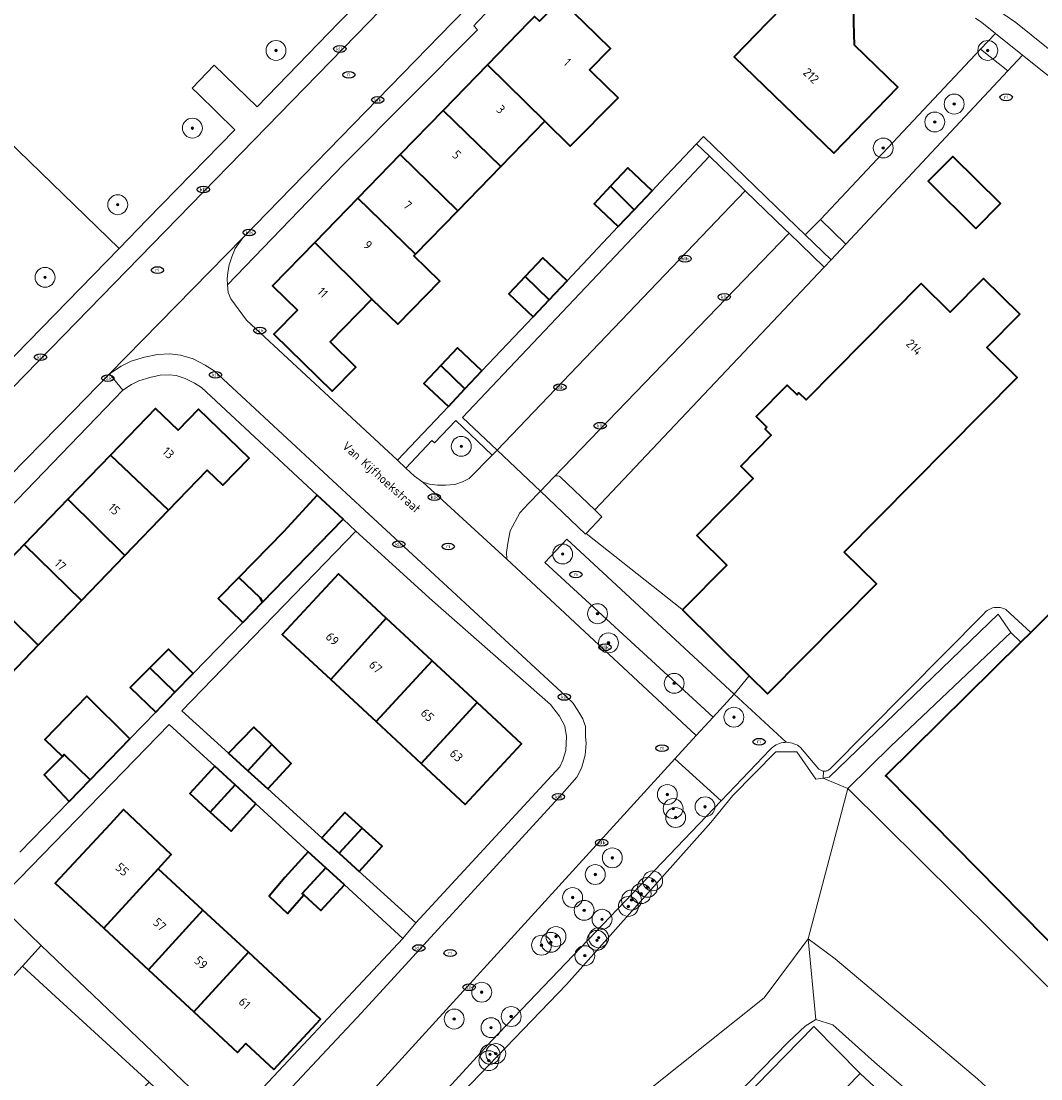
# Model space of a CAD drawing. Header units: metres. Extents: x 103671 to 105190, y 427150 to 429171.
# Tile 291 of 320: x 104345 to 104448, y 428644 to 428750. Entities that reach past the tile are written whole.
import ezdxf
from ezdxf.enums import TextEntityAlignment as Align

# ---------------------------------------------------------------- set-up
doc = ezdxf.new("R2010")
doc.units = ezdxf.units.M
for name, color, linetype, lineweight in [('B-WE-GR-BEPLANTING_CULTUUR_BOSPLANTSOEN-GV', 253, 'Continuous', 18), ('B-WE-GR-BEPLANTING_CULTUUR_HEESTERS-GV', 253, 'Continuous', 18), ('B-WE-GR-BEPLANTING_CULTUUR_ROOS-GV', 253, 'Continuous', 18), ('B-WE-GR-BOOM-S', 253, 'Continuous', 25), ('B-WE-IE-MEUBILAIR-S', 253, 'Continuous', 25), ('B-WE-OG-BEBOUWING-GV', 253, 'Continuous', 35), ('B-WE-OG-BEBOUWING-T18', 7, 'Continuous', 18), ('B-WE-OG-TERREIN_BEGROEID-GV', 253, 'Continuous', 18), ('B-WE-OG-TERREIN_ERF-GV', 253, 'Continuous', 18), ('B-WE-OG-TERREIN_OEVER-GV', 253, 'Continuous', 18), ('B-WE-OG-TOPOGRAFIE-T18', 7, 'Continuous', 18), ('B-WE-OG-WATER-GV', 253, 'Continuous', 18), ('B-WE-OG-WATER_SLOOT-GV', 253, 'Continuous', 18), ('B-WE-VH-GESLOTENVERHARDING_ASFALT-GV', 253, 'Continuous', 18), ('B-WE-VH-OPENVERHARDING-GV', 253, 'Continuous', 18), ('B-WE-VH-OPENVERHARDING_BETONSTRAATSTEEN-GV', 253, 'Continuous', 18), ('B-WE-VH-OPENVERHARDING_TEGEL-GV', 253, 'Continuous', 18)]:
    doc.layers.add(name, color=color, linetype=linetype, lineweight=lineweight)
doc.styles.add('NLCS-ISO', font='NLCS-ISO.ttf')
doc.styles.add('NLCS-ISO-M500-T18', font='NLCS-ISO.ttf', dxfattribs={"height": 0.9})

# ---------------------------------------------------------------- blocks, each defined once
blk = doc.blocks.new('SIE-MEUBILAIR_PUT_KOLK-SO')
blk.add_ellipse((0, 0), major_axis=(1.25, 0), ratio=0.54)
at = {"style": 'NLCS-ISO'}
blk.add_text('klk', height=0.75, dxfattribs=at).set_placement((0.03, 0), align=Align.MIDDLE_CENTER)
blk = doc.blocks.new('SIE-MEUBILAIR_PUT_RIOOLPUT-SO')
blk.add_ellipse((0, 0), major_axis=(1.25, 0), ratio=0.54)
at = {"style": 'NLCS-ISO'}
blk.add_text('ri', height=0.75, dxfattribs=at).set_placement((-0.04, 0.07), align=Align.MIDDLE_CENTER)
blk = doc.blocks.new('SGR-BOOM_GBKN-SO')
at = {"linetype": 'ByBlock', "lineweight": 18}
h = blk.add_hatch(color=0, dxfattribs=at)
h.dxf.hatch_style = 1
edge = h.paths.add_edge_path()
edge.add_arc((0, 0), 0.25, 0, 360)
at = {"color": 0, "linetype": 'ByBlock', "lineweight": 18}
for radius in [2, 0.25]:
    blk.add_circle((0, 0), radius, dxfattribs=at)
at = {"color": 0, "linetype": 'ByBlock', "lineweight": 18, "style": 'NLCS-ISO'}
blk.add_attdef('SOORT', (2.5, 0), '', height=1.5, dxfattribs=at)

msp = doc.modelspace()

# ---------------------------------------------------------------- linework, layer by layer
at = {"layer": 'B-WE-GR-BEPLANTING_CULTUUR_BOSPLANTSOEN-GV', "flags": 128}
for points in [[(104444.606, 428745.139), (104441.884, 428747.317), (104425.789, 428730.222), (104428.347, 428727.749)], [(104417.126, 428682.511), (104415.006, 428680.211), (104413.306, 428678.366), (104411.171, 428676.022), (104415.809, 428671.783), (104420.749, 428676.951), (104420.879, 428677.084), (104421.02, 428677.206), (104421.171, 428677.316), (104421.331, 428677.412), (104421.499, 428677.494), (104421.673, 428677.562), (104421.852, 428677.614), (104422.035, 428677.651), (104422.22, 428677.672), (104422.341, 428677.676)], [(104415.809, 428671.783), (104411.171, 428676.022), (104372.415, 428633.472), (104371.083, 428632.01), (104373.032, 428630.172), (104367.236, 428623.922), (104364.985, 428625.943), (104363.218, 428624.201), (104315.823, 428577.473), (104311.438, 428573.15), (104314.264, 428570.267), (104314.851, 428570.85), (104334.904, 428591.162), (104364.952, 428617.334), (104392.797, 428647.707)]]:
    msp.add_lwpolyline(points, close=True, dxfattribs=at)
at = {"layer": 'B-WE-GR-BEPLANTING_CULTUUR_HEESTERS-GV', "flags": 128}
for points in [[(104443.383, 428748.91), (104441.884, 428747.317), (104444.606, 428745.139), (104446.099, 428746.736)], [(104425.789, 428730.222), (104424.25, 428728.671), (104426.854, 428726.152), (104428.347, 428727.749)], [(104384.144, 428705.243), (104385.026, 428704.425), (104385.859, 428703.811), (104386.511, 428703.611), (104387.313, 428703.528), (104388.132, 428703.52), (104389.057, 428703.594), (104389.823, 428703.863), (104390.51, 428704.179), (104392.813, 428706.538), (104389.18, 428710.009), (104387.029, 428707.757), (104386.763, 428707.997)], [(104411.947, 428690.983), (104411.872, 428691.054), (104402.253, 428698.674), (104402.191, 428698.609), (104397.657, 428702.911), (104396.47, 428701.66), (104395.592, 428700.735), (104394.634, 428698.928), (104394.396, 428697.7), (104394.256, 428696.751), (104394.303, 428696.092), (104413.306, 428678.366), (104415.006, 428680.211), (104398.105, 428695.739), (104400.325, 428698.086), (104417.126, 428682.511), (104418.636, 428684.364)], [(104415.006, 428680.211), (104417.126, 428682.511), (104400.325, 428698.086), (104398.105, 428695.739)]]:
    msp.add_lwpolyline(points, close=True, dxfattribs=at)
at = {"layer": 'B-WE-GR-BEPLANTING_CULTUUR_ROOS-GV', "flags": 128}
msp.add_lwpolyline([(104413.355, 428737.823), (104414.651, 428736.563), (104417.897, 428733.424), (104418.233, 428733.099), (104422.242, 428729.221), (104422.639, 428728.837), (104426.171, 428725.421), (104426.854, 428726.152), (104424.25, 428728.671), (104423.379, 428729.513), (104414.043, 428738.542)], close=True, dxfattribs=at)
at = {"layer": 'B-WE-OG-BEBOUWING-GV', "flags": 128}
for points in [[(104425.132, 428754.816), (104420.462, 428750), (104417.137, 428746.571), (104427.137, 428736.873), (104433.569, 428743.506), (104429.202, 428747.74), (104429.158, 428750), (104429.14, 428750.929)], [(104392.362, 428745.768), (104398.102, 428740.09), (104400.643, 428737.577), (104405.464, 428742.45), (104402.86, 428744.985), (104402.595, 428745.243), (104404.7, 428747.409), (104402.034, 428750), (104399.666, 428752.301), (104397.561, 428750.135), (104397.071, 428750.612), (104396.476, 428750)], [(104393.69, 428735.553), (104398.102, 428740.09), (104392.362, 428745.768), (104387.906, 428741.184)], [(104387.906, 428741.184), (104383.576, 428736.73), (104389.359, 428731.097), (104393.69, 428735.553)], [(104379.322, 428732.354), (104385.101, 428726.718), (104389.359, 428731.097), (104383.576, 428736.73)], [(104441.406, 428729.323), (104443.868, 428731.811), (104439.084, 428736.544), (104436.622, 428734.056)], [(104404.709, 428733.555), (104407.093, 428731.196), (104408.896, 428733.104), (104406.459, 428735.406)], [(104404.709, 428733.555), (104403.052, 428731.802), (104405.489, 428729.499), (104407.093, 428731.196)], [(104385.101, 428726.718), (104379.322, 428732.354), (104374.985, 428727.893), (104380.731, 428722.223), (104383.327, 428719.687), (104387.565, 428724.025), (104384.959, 428726.571)], [(104380.731, 428722.223), (104374.985, 428727.893), (104370.758, 428723.545), (104373.266, 428721.107), (104370.897, 428718.696), (104376.737, 428712.958), (104379.123, 428715.386), (104376.546, 428717.918)], [(104396.142, 428724.489), (104398.544, 428722.149), (104400.345, 428724.055), (104397.907, 428726.357)], [(104396.142, 428724.489), (104394.502, 428722.752), (104396.939, 428720.45), (104398.544, 428722.149)], [(104411.947, 428690.983), (104418.636, 428684.364), (104420.476, 428682.542), (104431.414, 428693.595), (104428.187, 428696.789), (104445.567, 428714.353), (104442.523, 428717.365), (104445.813, 428720.69), (104442.176, 428724.29), (104438.825, 428720.903), (104435.92, 428723.778), (104424.345, 428712.08), (104423.631, 428712.787), (104423.447, 428712.602), (104422.465, 428713.574), (104419.325, 428710.402), (104420.403, 428709.335), (104420.23, 428709.16), (104420.853, 428708.544), (104417.784, 428705.442), (104419.045, 428704.194), (104413.37, 428698.459), (104416.389, 428695.472)], [(104387.659, 428715.553), (104390.082, 428713.193), (104391.791, 428715.002), (104389.332, 428717.324)], [(104387.659, 428715.553), (104385.957, 428713.751), (104388.416, 428711.43), (104390.082, 428713.193)], [(104354.481, 428706.544), (104360.288, 428700.995), (104364.19, 428705.04), (104365.772, 428703.514), (104368.398, 428706.236), (104363.299, 428711.155), (104361.257, 428709.038), (104358.993, 428711.222)], [(104354.481, 428706.544), (104350.192, 428702.097), (104355.902, 428696.448), (104360.288, 428700.995)], [(104350.192, 428702.097), (104345.815, 428697.559), (104351.548, 428691.932), (104355.902, 428696.448)], [(104369.753, 428691.771), (104374.307, 428696.45), (104377.848, 428700.089), (104375.249, 428702.504), (104371.848, 428698.844), (104367.362, 428694.234), (104369.505, 428692.183)], [(104351.548, 428691.932), (104345.815, 428697.559), (104341.489, 428693.074), (104347.202, 428687.427)], [(104382.176, 428690.146), (104377.379, 428694.606), (104371.725, 428688.524), (104376.597, 428683.995)], [(104367.362, 428694.234), (104365.304, 428692.12), (104367.764, 428689.727), (104369.753, 428691.771), (104369.505, 428692.183)], [(104466.199, 428679.188), (104458.363, 428687.116), (104451.901, 428693.655), (104446.914, 428688.723), (104445.909, 428687.729), (104432.34, 428674.309), (104432.446, 428674.201), (104450.593, 428655.827), (104457.841, 428662.942), (104470.233, 428675.106)], [(104341.489, 428693.074), (104337.272, 428688.701), (104343.023, 428683.094), (104347.202, 428687.427)], [(104386.792, 428685.856), (104382.176, 428690.146), (104376.597, 428683.995), (104381.161, 428679.753)], [(104358.431, 428685.177), (104360.951, 428682.704), (104362.777, 428684.586), (104360.292, 428687.038)], [(104358.431, 428685.177), (104356.448, 428683.195), (104359.018, 428680.711), (104360.951, 428682.704)], [(104391.293, 428681.671), (104386.792, 428685.856), (104381.161, 428679.753), (104385.688, 428675.544)], [(104349.659, 428676.268), (104349.831, 428676.445), (104352.431, 428673.921), (104356.42, 428678.033), (104352.082, 428682.313), (104347.889, 428677.965)], [(104385.688, 428675.544), (104390.106, 428671.437), (104395.76, 428677.519), (104391.293, 428681.671)], [(104370.672, 428677.463), (104368.883, 428679.205), (104366.325, 428676.585), (104368.275, 428674.82)], [(104370.672, 428677.463), (104368.275, 428674.82), (104370.294, 428672.994), (104372.625, 428675.561)], [(104349.659, 428676.268), (104347.812, 428674.397), (104350.309, 428671.734), (104352.431, 428673.921), (104349.831, 428676.445)], [(104366.989, 428673.408), (104364.949, 428675.278), (104362.445, 428672.531), (104364.48, 428670.669)], [(104369.076, 428671.495), (104366.989, 428673.408), (104364.48, 428670.669), (104366.589, 428668.739)], [(104353.794, 428658.995), (104359.267, 428664.974), (104360.57, 428666.397), (104355.777, 428670.914), (104354.43, 428669.462), (104348.917, 428663.52)], [(104379.756, 428669.059), (104378.018, 428670.631), (104375.718, 428668.088), (104377.441, 428666.529)], [(104379.756, 428669.059), (104377.441, 428666.529), (104379.459, 428664.704), (104381.759, 428667.247)], [(104376.096, 428665.059), (104374.339, 428666.67), (104371.984, 428664.101), (104370.399, 428662.232), (104372.269, 428660.485), (104373.901, 428662.344), (104373.742, 428662.49)], [(104359.267, 428664.974), (104353.794, 428658.995), (104358.285, 428654.829), (104363.756, 428660.81)], [(104377.965, 428663.346), (104376.096, 428665.059), (104373.742, 428662.49), (104373.901, 428662.344), (104375.61, 428660.777)], [(104362.847, 428650.597), (104368.322, 428656.574), (104363.756, 428660.81), (104358.285, 428654.829)], [(104368.322, 428656.574), (104362.847, 428650.597), (104367.242, 428646.519), (104368.059, 428647.399), (104370.874, 428644.788), (104375.57, 428649.849), (104372.755, 428652.461)]]:
    msp.add_lwpolyline(points, close=True, dxfattribs=at)
at = {"layer": 'B-WE-OG-TERREIN_BEGROEID-GV', "flags": 128}
for points in [[(104327.163, 428754.659), (104322.842, 428750), (104301.655, 428728.946), (104298.121, 428733.604), (104297.036, 428732.204), (104296.666, 428731.355), (104296.579, 428730.558), (104296.541, 428729.557), (104296.664, 428728.693), (104296.86, 428728.101), (104297.176, 428727.626), (104297.698, 428727.065), (104306.494, 428719.01), (104324.236, 428702.341), (104324.996, 428701.664), (104325.841, 428701.169), (104326.512, 428701.012), (104327.325, 428700.935), (104328.09, 428700.938), (104328.75, 428701.074), (104329.409, 428701.242), (104330.03, 428701.572), (104330.676, 428701.995), (104355.343, 428727.314)], [(104358.354, 428643.513), (104348.962, 428652.138), (104345.629, 428655.199), (104340.742, 428649.879), (104343.366, 428647.12), (104340.147, 428644.234), (104338.666, 428643.283), (104348.711, 428633.948)]]:
    msp.add_lwpolyline(points, close=True, dxfattribs=at)
at = {"layer": 'B-WE-OG-TERREIN_ERF-GV', "flags": 128}
for points in [[(104380.82, 428753.494), (104390.212, 428763.131), (104386.788, 428766.637), (104377.695, 428756.849), (104365.422, 428768.25), (104360.682, 428763.441), (104346.958, 428776.46), (104328.432, 428756.057), (104327.163, 428754.659), (104355.343, 428727.314), (104358.154, 428730.199), (104366.963, 428739.24), (104363.269, 428742.843), (104362.668, 428743.429), (104364.902, 428745.72), (104369.197, 428741.53), (104377.415, 428750)], [(104425.132, 428754.816), (104429.14, 428750.929), (104429.158, 428750), (104429.202, 428747.74), (104433.569, 428743.506), (104427.137, 428736.873), (104417.137, 428746.571), (104420.462, 428750)], [(104398.102, 428740.09), (104393.69, 428735.553), (104389.359, 428731.097), (104385.101, 428726.718), (104384.959, 428726.571), (104387.565, 428724.025), (104383.327, 428719.687), (104380.731, 428722.223), (104376.546, 428717.918), (104379.123, 428715.386), (104376.737, 428712.958), (104370.897, 428718.696), (104373.266, 428721.107), (104370.758, 428723.545), (104374.985, 428727.893), (104379.322, 428732.354), (104383.576, 428736.73), (104387.906, 428741.184), (104392.362, 428745.768), (104396.476, 428750), (104397.071, 428750.612), (104397.561, 428750.135), (104399.666, 428752.301), (104402.034, 428750), (104404.7, 428747.409), (104402.595, 428745.243), (104402.86, 428744.985), (104405.464, 428742.45), (104400.643, 428737.577)], [(104441.406, 428729.323), (104436.622, 428734.056), (104439.084, 428736.544), (104443.868, 428731.811)], [(104379.12, 428698.907), (104361.624, 428680.837), (104366.325, 428676.585), (104368.883, 428679.205), (104370.672, 428677.463), (104372.625, 428675.561), (104370.294, 428672.994), (104375.718, 428668.088), (104378.018, 428670.631), (104379.756, 428669.059), (104381.759, 428667.247), (104379.459, 428664.704), (104385.153, 428659.553), (104399.611, 428675.203), (104399.92, 428675.878), (104400.208, 428676.865), (104400.295, 428678.255), (104400.13, 428679.292), (104399.57, 428680.298), (104398.665, 428681.471), (104386.81, 428691.893)], [(104376.597, 428683.995), (104371.725, 428688.524), (104377.379, 428694.606), (104382.176, 428690.146), (104386.792, 428685.856), (104391.293, 428681.671), (104395.76, 428677.519), (104390.106, 428671.437), (104385.688, 428675.544), (104381.161, 428679.753)], [(104373.901, 428662.344), (104372.269, 428660.485), (104370.399, 428662.232), (104371.984, 428664.101), (104374.339, 428666.67), (104369.076, 428671.495), (104366.589, 428668.739), (104364.48, 428670.669), (104362.445, 428672.531), (104364.949, 428675.278), (104360.362, 428679.483), (104342.987, 428661.608), (104347.521, 428657.274), (104362.445, 428643.006), (104366.335, 428639.287), (104383.826, 428657.973), (104377.965, 428663.346), (104375.61, 428660.777)], [(104362.847, 428650.597), (104358.285, 428654.829), (104353.794, 428658.995), (104348.917, 428663.52), (104354.43, 428669.462), (104355.777, 428670.914), (104360.57, 428666.397), (104359.267, 428664.974), (104363.756, 428660.81), (104368.322, 428656.574), (104372.755, 428652.461), (104375.57, 428649.849), (104370.874, 428644.788), (104368.059, 428647.399), (104367.242, 428646.519)]]:
    msp.add_lwpolyline(points, close=True, dxfattribs=at)
for points in [[(104396.765, 428755.708), (104391.29, 428750), (104390.982, 428749.678), (104391.334, 428749.274), (104377.889, 428735.752), (104366.237, 428723.637), (104366.306, 428722.888), (104366.578, 428722.252), (104368.138, 428720.102), (104383.306, 428706.022), (104388.416, 428711.43), (104385.957, 428713.751), (104387.659, 428715.553), (104389.332, 428717.324), (104391.791, 428715.002), (104396.939, 428720.45), (104394.502, 428722.752), (104396.142, 428724.489), (104397.907, 428726.357), (104400.345, 428724.055), (104405.489, 428729.499), (104403.052, 428731.802), (104404.709, 428733.555), (104406.459, 428735.406), (104408.896, 428733.104), (104409.74, 428733.997), (104413.355, 428737.823), (104414.043, 428738.542), (104423.379, 428729.513), (104424.25, 428728.671), (104425.789, 428730.222), (104441.884, 428747.317), (104443.383, 428748.91), (104442.021, 428750), (104441.372, 428750.448)], [(104450.722, 428743.036), (104446.099, 428746.736), (104444.606, 428745.139), (104428.347, 428727.749), (104426.854, 428726.152), (104426.171, 428725.421), (104403.117, 428701.039), (104403.843, 428700.35), (104402.253, 428698.674), (104411.872, 428691.054), (104411.947, 428690.983), (104416.389, 428695.472), (104413.37, 428698.459), (104419.045, 428704.194), (104417.784, 428705.442), (104420.853, 428708.544), (104420.23, 428709.16), (104420.403, 428709.335), (104419.325, 428710.402), (104422.465, 428713.574), (104423.447, 428712.602), (104423.631, 428712.787), (104424.345, 428712.08), (104435.92, 428723.778), (104438.825, 428720.903), (104442.176, 428724.29), (104445.813, 428720.69), (104442.523, 428717.365), (104445.567, 428714.353), (104428.187, 428696.789), (104431.414, 428693.595), (104420.476, 428682.542), (104418.636, 428684.364), (104417.126, 428682.511), (104422.341, 428677.676), (104422.406, 428677.678), (104422.593, 428677.667), (104422.777, 428677.641), (104422.959, 428677.599), (104423.136, 428677.541), (104423.308, 428677.469), (104423.474, 428677.382), (104423.631, 428677.282), (104423.779, 428677.168), (104425.637, 428674.991), (104425.695, 428674.944), (104425.757, 428674.902), (104425.822, 428674.866), (104425.891, 428674.836), (104425.962, 428674.813), (104426.034, 428674.795), (104426.108, 428674.784), (104426.183, 428674.78), (104426.257, 428674.782), (104426.331, 428674.791), (104426.404, 428674.806), (104426.476, 428674.828), (104426.545, 428674.856), (104426.612, 428674.89), (104426.675, 428674.93), (104426.734, 428674.975), (104442.116, 428690.483), (104442.207, 428690.605), (104442.309, 428690.718), (104442.42, 428690.822), (104442.54, 428690.916), (104442.667, 428690.999), (104442.802, 428691.071), (104442.942, 428691.13), (104443.087, 428691.177), (104443.235, 428691.211), (104443.386, 428691.232), (104443.538, 428691.24), (104443.69, 428691.234), (104443.842, 428691.215), (104443.99, 428691.183), (104444.136, 428691.138), (104444.277, 428691.081), (104444.412, 428691.011), (104446.914, 428688.723), (104451.901, 428693.655)], [(104345.37, 428666.643), (104350.309, 428671.734), (104347.812, 428674.397), (104349.659, 428676.268), (104347.889, 428677.965), (104352.082, 428682.313), (104356.42, 428678.033), (104359.018, 428680.711), (104356.448, 428683.195), (104358.431, 428685.177), (104360.292, 428687.038), (104362.777, 428684.586), (104367.764, 428689.727), (104365.304, 428692.12), (104367.362, 428694.234), (104371.848, 428698.844), (104375.249, 428702.504), (104363.603, 428713.324), (104362.922, 428713.752), (104361.976, 428714.252), (104361.078, 428714.531), (104360.356, 428714.605), (104359.458, 428714.57), (104358.413, 428714.351), (104357.327, 428714.009), (104356.589, 428713.643), (104355.703, 428713.06), (104318.606, 428674.574)], [(104337.272, 428688.701), (104341.489, 428693.074), (104345.815, 428697.559), (104350.192, 428702.097), (104354.481, 428706.544), (104358.993, 428711.222), (104361.257, 428709.038), (104363.299, 428711.155), (104368.398, 428706.236), (104365.772, 428703.514), (104364.19, 428705.04), (104360.288, 428700.995), (104355.902, 428696.448), (104351.548, 428691.932), (104347.202, 428687.427), (104343.023, 428683.094), (104338.677, 428678.587), (104334.36, 428674.112), (104330.546, 428670.157), (104331.178, 428669.548)]]:
    msp.add_lwpolyline(points, dxfattribs=at)
at = {"layer": 'B-WE-OG-TERREIN_OEVER-GV', "flags": 128}
for points in [[(104444.412, 428691.011), (104444.277, 428691.081), (104444.136, 428691.138), (104443.99, 428691.183), (104443.842, 428691.215), (104443.69, 428691.234), (104443.538, 428691.24), (104443.386, 428691.232), (104443.235, 428691.211), (104443.087, 428691.177), (104442.942, 428691.13), (104442.802, 428691.071), (104442.667, 428690.999), (104442.54, 428690.916), (104442.42, 428690.822), (104442.309, 428690.718), (104442.207, 428690.605), (104442.116, 428690.483), (104426.734, 428674.975), (104426.675, 428674.93), (104426.612, 428674.89), (104426.545, 428674.856), (104426.476, 428674.828), (104426.404, 428674.806), (104426.331, 428674.791), (104426.257, 428674.782), (104426.183, 428674.78), (104426.108, 428674.784), (104426.061, 428674.084), (104426.667, 428674.18), (104443.65, 428690.571), (104444.92, 428688.707), (104445.909, 428687.729), (104446.914, 428688.723)], [(104445.909, 428687.729), (104444.92, 428688.707), (104432.855, 428677.299), (104428.555, 428673.045), (104450.443, 428651.316), (104459.295, 428660.23), (104472.874, 428645.485), (104472.089, 428644.271), (104471.21, 428643.24), (104469.8, 428643.07), (104469.824, 428642.248), (104471.007, 428641.534), (104472.626, 428642.356), (104473.742, 428643.966), (104473.909, 428645.181), (104473.733, 428646.232), (104471.625, 428648.457), (104459.567, 428661.184), (104457.841, 428662.942), (104450.593, 428655.827), (104432.446, 428674.201), (104432.34, 428674.309)], [(104469.8, 428643.07), (104466.214, 428647.001), (104452.898, 428633.405), (104441.576, 428643.86), (104427.281, 428655.916), (104424.543, 428657.937), (104425.334, 428649.84), (104427.052, 428649.277), (104431.216, 428645.524), (104448.97, 428630.243), (104450.065, 428629.048), (104452.13, 428627.677), (104453.417, 428627.354), (104454.959, 428628.261), (104458.727, 428632.204), (104464.537, 428638.385), (104466.67, 428640.662), (104468.246, 428642.085)]]:
    msp.add_lwpolyline(points, close=True, dxfattribs=at)
for points in [[(104364.548, 428616.215), (104400.282, 428653.353), (104414.771, 428669.63), (104416.992, 428672.321), (104421.325, 428676.711), (104423.419, 428676.73), (104425.331, 428673.969), (104426.061, 428674.084), (104426.108, 428674.784), (104426.034, 428674.795), (104425.962, 428674.813), (104425.891, 428674.836), (104425.822, 428674.866), (104425.757, 428674.902), (104425.695, 428674.944), (104425.637, 428674.991), (104423.779, 428677.168), (104423.631, 428677.282), (104423.474, 428677.382), (104423.308, 428677.469), (104423.136, 428677.541), (104422.959, 428677.599), (104422.777, 428677.641), (104422.593, 428677.667), (104422.406, 428677.678), (104422.341, 428677.676), (104422.22, 428677.672), (104422.035, 428677.651), (104421.852, 428677.614), (104421.673, 428677.562), (104421.499, 428677.494), (104421.331, 428677.412), (104421.171, 428677.316), (104421.02, 428677.206), (104420.879, 428677.084), (104420.749, 428676.951), (104415.809, 428671.783), (104392.797, 428647.707), (104364.952, 428617.334)], [(104301.44, 428522.976), (104368.689, 428592.351), (104422.568, 428647.572), (104424.268, 428649.17), (104425.334, 428649.84), (104424.543, 428657.937), (104420.143, 428652), (104403.108, 428638.414), (104400.337, 428634.363), (104398.767, 428631.277), (104396.411, 428628.952), (104392.893, 428625.504), (104385.181, 428617.345), (104381.773, 428615.396), (104376.92, 428611.469), (104363.042, 428597.189), (104304.154, 428536.956)], [(104448.97, 428630.243), (104431.216, 428645.524), (104427.052, 428649.277), (104425.334, 428649.84), (104424.268, 428649.17), (104422.568, 428647.572), (104368.689, 428592.351), (104301.44, 428522.976), (104243.01, 428463.678)], [(104206.757, 428425.672), (104425.126, 428649.108), (104429.792, 428644.396), (104434.003, 428640.488), (104448.122, 428627.385)]]:
    msp.add_lwpolyline(points, dxfattribs=at)
at = {"layer": 'B-WE-OG-WATER-GV', "flags": 128}
msp.add_lwpolyline([(104424.543, 428657.937), (104427.281, 428655.916), (104441.576, 428643.86), (104452.898, 428633.405), (104466.214, 428647.001), (104469.8, 428643.07), (104471.21, 428643.24), (104472.089, 428644.271), (104472.874, 428645.485), (104459.295, 428660.23), (104450.443, 428651.316), (104428.555, 428673.045)], close=True, dxfattribs=at)
at = {"layer": 'B-WE-OG-WATER_SLOOT-GV', "flags": 128}
msp.add_lwpolyline([(104444.92, 428688.707), (104443.65, 428690.571), (104426.667, 428674.18), (104426.061, 428674.084), (104428.555, 428673.045), (104432.855, 428677.299)], close=True, dxfattribs=at)
msp.add_lwpolyline([(104403.108, 428638.414), (104420.143, 428652), (104424.543, 428657.937), (104428.555, 428673.045), (104426.061, 428674.084), (104425.331, 428673.969), (104423.419, 428676.73), (104421.325, 428676.711), (104416.992, 428672.321), (104414.771, 428669.63), (104400.282, 428653.353), (104364.548, 428616.215)], dxfattribs=at)
at = {"layer": 'B-WE-VH-GESLOTENVERHARDING_ASFALT-GV', "flags": 128}
msp.add_lwpolyline([(104425.126, 428649.108), (104206.757, 428425.672), (104211.715, 428421.066), (104429.792, 428644.396)], close=True, dxfattribs=at)
at = {"layer": 'B-WE-VH-OPENVERHARDING-GV', "flags": 128}
for points in [[(104411.073, 428732.777), (104414.651, 428736.563), (104413.355, 428737.823), (104409.74, 428733.997), (104408.896, 428733.104), (104407.093, 428731.196), (104405.489, 428729.499), (104400.345, 428724.055), (104398.544, 428722.149), (104396.939, 428720.45), (104391.791, 428715.002), (104390.082, 428713.193), (104388.416, 428711.43), (104383.306, 428706.022), (104384.144, 428705.243), (104386.763, 428707.997), (104387.029, 428707.757), (104389.18, 428710.009), (104392.813, 428706.538), (104393.304, 428707.041), (104389.851, 428710.317)], [(104418.233, 428733.099), (104417.897, 428733.424), (104414.651, 428736.563), (104411.073, 428732.777), (104389.851, 428710.317), (104393.304, 428707.041)]]:
    msp.add_lwpolyline(points, close=True, dxfattribs=at)
for points in [[(104422.639, 428728.837), (104422.242, 428729.221), (104418.233, 428733.099), (104393.304, 428707.041), (104397.657, 428702.911), (104398.965, 428704.289)], [(104426.171, 428725.421), (104422.639, 428728.837), (104399.034, 428704.361)], [(104399.034, 428704.361), (104422.639, 428728.837)], [(104399.671, 428704.308), (104403.117, 428701.039), (104426.171, 428725.421)]]:
    msp.add_lwpolyline(points, dxfattribs=at)
at = {"layer": 'B-WE-VH-OPENVERHARDING-GV'}
for points in [[(104398.965, 428704.289, -0.0515865), (104399.034, 428704.361)], [(104399.034, 428704.361, -0.4091403), (104399.671, 428704.308)]]:
    msp.add_lwpolyline(points, format="xyb", dxfattribs=at)
at = {"layer": 'B-WE-VH-OPENVERHARDING_BETONSTRAATSTEEN-GV', "flags": 128}
msp.add_lwpolyline([(104396.44, 428757.679), (104391.762, 428761.774), (104380.394, 428750), (104343.327, 428712.004), (104333.21, 428701.512), (104331.886, 428700.139), (104336.103, 428696.057), (104337.922, 428697.913), (104350.743, 428710.998), (104354.36, 428714.69), (104367.768, 428728.365), (104378.829, 428739.712), (104388.822, 428750), (104393.433, 428754.747)], close=True, dxfattribs=at)
for points in [[(104436.59, 428756.122), (104445.424, 428750), (104451.423, 428745.199), (104454.347, 428748.943), (104453.837, 428749.458), (104453.271, 428750), (104450.342, 428752.808)], [(104372.415, 428633.472), (104411.171, 428676.022), (104413.306, 428678.366), (104394.303, 428696.092), (104385.859, 428703.811), (104385.026, 428704.425), (104384.144, 428705.243), (104383.306, 428706.022), (104368.138, 428720.102), (104366.578, 428722.252), (104366.306, 428722.888), (104366.237, 428723.637), (104366.18, 428724.236), (104366.247, 428724.889), (104366.39, 428725.648), (104366.673, 428726.456), (104367.001, 428727.306), (104367.768, 428728.365), (104354.36, 428714.69), (104355.541, 428715.468), (104356.54, 428715.963), (104357.876, 428716.384), (104359.2, 428716.661), (104360.426, 428716.709), (104361.502, 428716.598), (104362.786, 428716.2), (104363.974, 428715.571), (104364.887, 428714.997), (104379.976, 428700.999), (104399.791, 428682.72), (104400.915, 428681.639), (104401.427, 428680.884), (104401.915, 428680.054), (104402.201, 428679.256), (104402.206, 428678.222), (104402.243, 428677.605), (104402.147, 428676.388), (104401.804, 428675.084), (104401.332, 428674.175), (104399.855, 428672.492), (104379.701, 428650.494), (104366.769, 428636.678)], [(104239.071, 428441.004), (104253.405, 428455.353), (104275.514, 428478.111), (104304.788, 428508.008), (104331.385, 428535.368), (104342.849, 428547.161), (104358.832, 428563.266), (104362.852, 428567.712), (104411.555, 428617.557), (104427.379, 428633.822), (104434.003, 428640.488), (104429.792, 428644.396), (104211.715, 428421.066)]]:
    msp.add_lwpolyline(points, dxfattribs=at)
at = {"layer": 'B-WE-VH-OPENVERHARDING_TEGEL-GV', "flags": 128}
for points in [[(104380.394, 428750), (104391.762, 428761.774), (104390.212, 428763.131), (104380.82, 428753.494), (104377.415, 428750), (104369.197, 428741.53), (104364.902, 428745.72), (104362.668, 428743.429), (104363.269, 428742.843), (104366.963, 428739.24), (104358.154, 428730.199), (104355.343, 428727.314), (104330.676, 428701.995), (104330.03, 428701.572), (104330.977, 428699.514), (104331.886, 428700.139), (104333.21, 428701.512), (104343.327, 428712.004)], [(104391.29, 428750), (104396.765, 428755.708), (104397.716, 428756.562), (104396.44, 428757.679), (104393.433, 428754.747), (104388.822, 428750), (104378.829, 428739.712), (104367.768, 428728.365), (104367.001, 428727.306), (104366.673, 428726.456), (104366.39, 428725.648), (104366.247, 428724.889), (104366.18, 428724.236), (104366.237, 428723.637), (104377.889, 428735.752), (104391.334, 428749.274), (104390.982, 428749.678)], [(104396.47, 428701.66), (104397.657, 428702.911), (104393.304, 428707.041), (104392.813, 428706.538), (104390.51, 428704.179), (104389.823, 428703.863), (104389.057, 428703.594), (104388.132, 428703.52), (104387.313, 428703.528), (104386.511, 428703.611), (104385.859, 428703.811), (104394.303, 428696.092), (104394.256, 428696.751), (104394.396, 428697.7), (104394.634, 428698.928), (104395.592, 428700.735)], [(104347.521, 428657.274), (104345.629, 428655.199), (104348.962, 428652.138), (104358.354, 428643.513), (104359.411, 428642.542), (104360.984, 428641.097), (104362.445, 428643.006)]]:
    msp.add_lwpolyline(points, close=True, dxfattribs=at)
for points in [[(104451.423, 428745.199), (104445.424, 428750), (104436.59, 428756.122)], [(104441.372, 428750.448), (104442.021, 428750), (104443.383, 428748.91)], [(104443.383, 428748.91), (104446.099, 428746.736), (104450.722, 428743.036), (104451.499, 428744.007)], [(104366.769, 428636.678), (104379.701, 428650.494), (104399.855, 428672.492), (104401.332, 428674.175), (104401.804, 428675.084), (104402.147, 428676.388), (104402.243, 428677.605), (104402.206, 428678.222), (104402.201, 428679.256), (104401.915, 428680.054), (104401.427, 428680.884), (104400.915, 428681.639), (104399.791, 428682.72), (104379.976, 428700.999), (104364.887, 428714.997), (104363.974, 428715.571), (104362.786, 428716.2), (104361.502, 428716.598), (104360.426, 428716.709), (104359.2, 428716.661), (104357.876, 428716.384), (104356.54, 428715.963), (104355.541, 428715.468), (104354.36, 428714.69), (104355.703, 428713.06), (104356.589, 428713.643), (104357.327, 428714.009), (104358.413, 428714.351), (104359.458, 428714.57), (104360.356, 428714.605), (104361.078, 428714.531), (104361.976, 428714.252), (104362.922, 428713.752), (104363.603, 428713.324), (104375.249, 428702.504), (104377.848, 428700.089), (104379.12, 428698.907), (104386.81, 428691.893), (104398.665, 428681.471), (104399.57, 428680.298), (104400.13, 428679.292), (104400.295, 428678.255), (104400.208, 428676.865), (104399.92, 428675.878), (104399.611, 428675.203), (104385.153, 428659.553), (104383.826, 428657.973), (104366.335, 428639.287)], [(104288.478, 428642.383), (104300.479, 428655.12), (104305.141, 428660.204), (104308.472, 428657.115), (104310.518, 428659.235), (104321.784, 428671.337), (104318.606, 428674.574), (104355.703, 428713.06), (104354.36, 428714.69), (104350.743, 428710.998), (104337.922, 428697.913), (104336.103, 428696.057), (104323.014, 428682.698), (104321.812, 428681.471), (104316.941, 428676.5), (104315.874, 428675.34)], [(104398.965, 428704.289), (104397.657, 428702.911), (104402.191, 428698.609), (104402.253, 428698.674), (104403.843, 428700.35), (104403.117, 428701.039), (104399.671, 428704.308)], [(104340.742, 428649.879), (104345.629, 428655.199), (104347.521, 428657.274), (104342.987, 428661.608), (104360.362, 428679.483), (104364.949, 428675.278), (104366.989, 428673.408), (104369.076, 428671.495), (104374.339, 428666.67), (104376.096, 428665.059), (104377.965, 428663.346), (104383.826, 428657.973), (104385.153, 428659.553), (104379.459, 428664.704), (104377.441, 428666.529), (104375.718, 428668.088), (104370.294, 428672.994), (104368.275, 428674.82), (104366.325, 428676.585), (104361.624, 428680.837), (104379.12, 428698.907), (104377.848, 428700.089), (104374.307, 428696.45), (104369.753, 428691.771), (104367.764, 428689.727), (104362.777, 428684.586), (104360.951, 428682.704), (104359.018, 428680.711), (104356.42, 428678.033), (104352.431, 428673.921), (104350.309, 428671.734), (104345.37, 428666.643)]]:
    msp.add_lwpolyline(points, dxfattribs=at)
at = {"layer": 'B-WE-VH-OPENVERHARDING_TEGEL-GV'}
for points in [[(104399.034, 428704.361, 0.0515865), (104398.965, 428704.289)], [(104399.671, 428704.308, 0.4091403), (104399.034, 428704.361)]]:
    msp.add_lwpolyline(points, format="xyb", dxfattribs=at)

# ---------------------------------------------------------------- block references
at = {"layer": 'B-WE-GR-BOOM-S', "xscale": 0.5, "yscale": 0.5, "zscale": 0.5}
for p in [(104371.1, 428747.2), (104442.6, 428747.2), (104439.226, 428741.813), (104362.7, 428739.4), (104437.278, 428740.014), (104432.1, 428737.4), (104355.2, 428731.7), (104347.9, 428724.4), (104389.711, 428707.419), (104399.9, 428696.6), (104403.4, 428690.6), (104404.497, 428687.67), (104411.1, 428683.6), (104417.1, 428680.2), (104410.412, 428672.433), (104414.2, 428671.2), (104410.991, 428671.019), (104411.248, 428670.119), (104404.883, 428666.068), (104403.173, 428664.394), (104408.933, 428663.754), (104408.419, 428663.111), (104400.897, 428662.082), (104406.812, 428661.825), (104407.776, 428662.468), (104402.054, 428660.797), (104406.49, 428661.182), (104403.855, 428659.897), (104397.773, 428657.288), (104398.711, 428657.582), (104399.226, 428658.161), (104403.34, 428657.775), (104403.511, 428658.041), (104402.119, 428656.232), (104391.768, 428652.567), (104389.003, 428649.867), (104394.725, 428650.124), (104392.7, 428649), (104392.475, 428645.688), (104392.604, 428646.331), (104393.182, 428646.396)]:
    msp.add_blockref('SGR-BOOM_GBKN-SO', p, dxfattribs=at)
at = {"layer": 'B-WE-IE-MEUBILAIR-S', "xscale": 0.5, "yscale": 0.5, "zscale": 0.5}
for name, p in [('SIE-MEUBILAIR_PUT_KOLK-SO', (104377.51, 428747.35)), ('SIE-MEUBILAIR_PUT_RIOOLPUT-SO', (104378.423, 428744.752)), ('SIE-MEUBILAIR_PUT_KOLK-SO', (104381.32, 428742.23)), ('SIE-MEUBILAIR_PUT_RIOOLPUT-SO', (104444.452, 428742.493)), ('SIE-MEUBILAIR_PUT_KOLK-SO', (104363.8, 428733.23)), ('SIE-MEUBILAIR_PUT_KOLK-SO', (104368.41, 428728.91)), ('SIE-MEUBILAIR_PUT_KOLK-SO', (104412.19, 428726.28)), ('SIE-MEUBILAIR_PUT_RIOOLPUT-SO', (104359.188, 428725.132)), ('SIE-MEUBILAIR_PUT_KOLK-SO', (104416.13, 428722.43)), ('SIE-MEUBILAIR_PUT_KOLK-SO', (104369.47, 428719.05)), ('SIE-MEUBILAIR_PUT_KOLK-SO', (104347.44, 428716.38)), ('SIE-MEUBILAIR_PUT_KOLK-SO', (104354.21, 428714.27)), ('SIE-MEUBILAIR_PUT_KOLK-SO', (104365.02, 428714.6)), ('SIE-MEUBILAIR_PUT_KOLK-SO', (104399.63, 428713.36)), ('SIE-MEUBILAIR_PUT_KOLK-SO', (104403.66, 428709.49)), ('SIE-MEUBILAIR_PUT_KOLK-SO', (104387, 428702.32)), ('SIE-MEUBILAIR_PUT_KOLK-SO', (104383.44, 428697.59)), ('SIE-MEUBILAIR_PUT_RIOOLPUT-SO', (104388.404, 428697.35)), ('SIE-MEUBILAIR_PUT_RIOOLPUT-SO', (104401.228, 428694.536)), ('SIE-MEUBILAIR_PUT_KOLK-SO', (104404.15, 428687.23)), ('SIE-MEUBILAIR_PUT_KOLK-SO', (104400.07, 428682.24)), ('SIE-MEUBILAIR_PUT_RIOOLPUT-SO', (104409.87, 428677.091)), ('SIE-MEUBILAIR_PUT_RIOOLPUT-SO', (104419.634, 428677.736)), ('SIE-MEUBILAIR_PUT_KOLK-SO', (104399.47, 428672.2)), ('SIE-MEUBILAIR_PUT_KOLK-SO', (104403.82, 428667.59)), ('SIE-MEUBILAIR_PUT_KOLK-SO', (104385.45, 428657)), ('SIE-MEUBILAIR_PUT_RIOOLPUT-SO', (104388.601, 428656.506)), ('SIE-MEUBILAIR_PUT_KOLK-SO', (104390.51, 428653.06))]:
    msp.add_blockref(name, p, dxfattribs=at)

# ---------------------------------------------------------------- texts
at = {"layer": 'B-WE-OG-BEBOUWING-T18', "style": 'NLCS-ISO-M500-T18'}
for s, rotation, p in [('1', 315.8, (104400.367, 428746.042)), ('212', 315.9, (104424.852, 428744.661)), ('3', 315.8, (104393.682, 428741.282)), ('5', 315.8, (104389.253, 428736.727)), ('7', 315.8, (104384.324, 428731.657)), ('9', 315.8, (104380.329, 428727.652)), ('11', 315.8, (104375.797, 428722.887)), ('214', 315.3, (104435.221, 428717.385)), ('13', 316, (104360.288, 428706.756)), ('15', 316, (104354.845, 428701.114)), ('17', 316, (104349.438, 428695.506)), ('69', 317.1, (104376.771, 428688.078)), ('67', 317.1, (104381.106, 428685.265)), ('65', 317.1, (104386.319, 428680.419)), ('63', 317.1, (104389.224, 428676.363)), ('55', 317.1, (104355.656, 428664.902)), ('57', 317.2, (104359.421, 428659.375)), ('59', 317.1, (104363.565, 428655.531)), ('61', 317.1, (104367.95, 428651.463))]:
    msp.add_text(s, height=0.9, rotation=rotation, dxfattribs=at).set_placement(p, align=Align.MIDDLE)
at = {"layer": 'B-WE-OG-TOPOGRAFIE-T18', "style": 'NLCS-ISO-M500-T18'}
msp.add_text('Van Kijfhoekstraat', height=0.9, rotation=318.2, dxfattribs=at).set_placement((104381.617, 428704.22), align=Align.MIDDLE)

doc.saveas('drawing.dxf')
